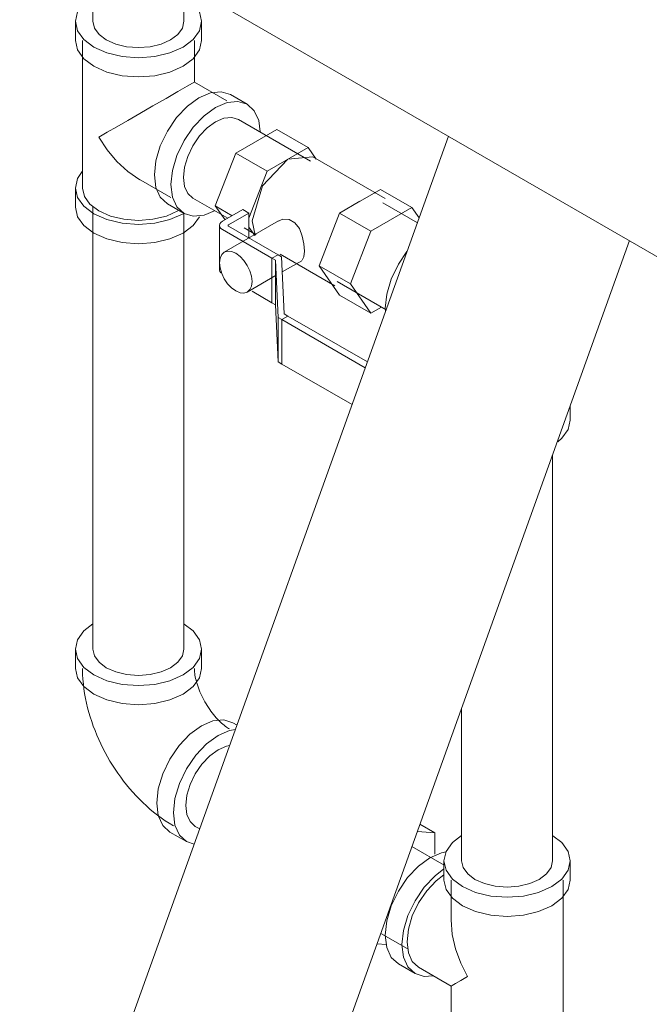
# Model space of a CAD drawing. Header units: centimetres. Extents: x -1589 to 108054, y -205274 to 31709.
# Tile 258 of 281: x 25475 to 25493, y 27557 to 27586. Entities that reach past the tile are written whole.
import ezdxf

# ---------------------------------------------------------------- set-up
doc = ezdxf.new("R2010")
doc.units = ezdxf.units.CM
doc.header["$LTSCALE"] = 0.01
doc.header["$MEASUREMENT"] = 0
doc.layers.add('P-PIPE', color=7, linetype='Continuous', lineweight=9)

msp = doc.modelspace()

# ---------------------------------------------------------------- linework, layer by layer
at = {"layer": 'P-PIPE', "color": 1, "true_color": 0xff0000}
for p, q in [((25358.71729, 27656.62958), (25498.60532, 27575.86518)), ((25487.58607, 27582.23897), (25476.11894, 27550.2935)), ((25481.7994, 27548.27026), (25492.89166, 27579.17141))]:
    msp.add_line(p, q, dxfattribs=at)
at = {"layer": 'P-PIPE', "color": 5, "true_color": 0x0000ff}
for p, q in [((25477.16069, 27588.24625), (25477.16069, 27585.60329)), ((25479.82769, 27585.60329), (25479.82769, 27586.70645)), ((25476.64419, 27585.60329), (25476.64419, 27585.03991)), ((25480.34419, 27585.03991), (25480.34419, 27585.60329)), ((25476.85419, 27585.03991), (25476.85419, 27582.87619)), ((25480.13419, 27583.82335), (25480.13419, 27585.03991)), ((25481.08903, 27583.27177), (25480.13445, 27583.82289)), ((25481.68193, 27583.17194), (25481.19403, 27583.45364)), ((25476.85419, 27582.87619), (25476.85419, 27580.71248)), ((25483.53608, 27581.50504), (25481.42368, 27582.72464)), ((25481.34905, 27581.73599), (25482.55114, 27582.43002)), ((25482.55114, 27582.43002), (25483.47037, 27581.89929)), ((25483.47037, 27581.89929), (25482.26829, 27581.20527)), ((25483.70617, 27581.56384), (25483.47037, 27581.89929)), ((25480.74801, 27580.1869), (25481.34905, 27581.73599)), ((25481.34905, 27581.73599), (25482.26829, 27581.20527)), ((25483.60683, 27581.62759), (25482.87405, 27581.55724)), ((25485.72815, 27580.40284), (25483.60683, 27581.62759)), ((25482.26829, 27581.20527), (25481.73301, 27579.82567)), ((25478.49445, 27580.98233), (25479.44903, 27580.43121)), ((25476.64419, 27580.71248), (25476.64419, 27580.14909)), ((25484.99065, 27580.32754), (25485.5917, 27580.67455)), ((25485.5917, 27580.67455), (25486.51093, 27580.14383)), ((25480.09018, 27580.41495), (25481.11157, 27579.82525)), ((25477.16069, 27580.14909), (25477.16069, 27567.18872)), ((25479.34403, 27580.24934), (25479.83193, 27579.96765)), ((25481.03379, 27579.78034), (25480.74801, 27580.1869)), ((25480.74801, 27580.1869), (25481.24299, 27579.90113)), ((25481.55624, 27580.08198), (25480.96015, 27579.73783)), ((25481.73301, 27579.97992), (25481.55624, 27580.08198)), ((25484.38961, 27579.98053), (25484.98595, 27580.32482)), ((25486.51093, 27580.14383), (25485.30885, 27579.4498)), ((25486.67301, 27579.69394), (25485.6574, 27580.2803)), ((25486.72512, 27579.83912), (25486.51093, 27580.14383)), ((25479.82769, 27567.18872), (25479.82769, 27579.96765)), ((25482.60536, 27579.75247), (25481.01155, 27578.83229)), ((25481.13692, 27579.63577), (25481.73301, 27579.97992)), ((25481.73301, 27579.25079), (25481.73301, 27579.97992)), ((25483.78857, 27578.43143), (25484.38961, 27579.98053)), ((25484.38961, 27579.98053), (25485.30885, 27579.4498)), ((25480.87228, 27579.61535), (25480.87228, 27578.30896)), ((25480.96015, 27579.49288), (25482.40971, 27578.65597)), ((25482.58649, 27578.75803), (25481.13692, 27579.59494)), ((25481.59257, 27579.54755), (25481.94423, 27579.34451)), ((25481.73301, 27579.56262), (25481.90305, 27579.32072)), ((25481.82635, 27579.74803), (25481.91911, 27579.33045)), ((25485.30885, 27579.4498), (25484.70781, 27577.90071)), ((25482.58649, 27578.75803), (25482.40971, 27578.65597)), ((25482.40971, 27578.65597), (25482.58649, 27578.75803)), ((25482.40971, 27578.65597), (25482.51578, 27578.59473)), ((25482.40971, 27578.65597), (25482.40971, 27577.34958)), ((25482.40971, 27577.34958), (25482.40971, 27578.65597)), ((25482.51578, 27578.59473), (25482.59144, 27576.91806)), ((25482.51578, 27578.59473), (25482.51578, 27577.28834)), ((25482.69256, 27578.69679), (25482.58649, 27578.75803)), ((25482.64696, 27578.7754), (25484.25315, 27577.84807)), ((25482.76822, 27577.02012), (25482.69256, 27578.69679)), ((25482.71247, 27578.25547), (25483.28036, 27578.58334)), ((25484.38961, 27577.57636), (25483.78857, 27578.43143)), ((25483.78857, 27578.43143), (25484.70781, 27577.90071)), ((25481.68655, 27577.66315), (25482.5357, 27578.15341)), ((25484.3239, 27577.97061), (25485.75733, 27577.14302)), ((25484.70781, 27577.90071), (25485.30885, 27577.04564)), ((25482.40971, 27577.34958), (25481.83057, 27577.68395)), ((25484.38961, 27577.57636), (25485.30885, 27577.04564)), ((25482.51578, 27577.28834), (25482.40971, 27577.34958)), ((25482.59144, 27575.61166), (25482.51578, 27577.28834)), ((25485.30885, 27577.04564), (25485.61743, 27577.2238)), ((25482.59144, 27576.91806), (25482.69751, 27576.85682)), ((25482.59144, 27576.91806), (25482.59144, 27575.61166)), ((25482.69751, 27576.85682), (25482.87428, 27576.95888)), ((25482.87428, 27576.95888), (25482.69751, 27576.85682)), ((25482.87428, 27576.95888), (25482.76822, 27577.02012)), ((25485.20765, 27575.61171), (25482.87428, 27576.95888)), ((25482.69751, 27576.85682), (25482.69751, 27575.55042)), ((25482.69751, 27576.85682), (25485.14696, 27575.44263)), ((25482.69751, 27576.85682), (25482.69751, 27575.55042)), ((25482.69751, 27575.55042), (25482.59144, 27575.61166)), ((25484.75852, 27574.3605), (25482.69751, 27575.55042)), ((25491.15314, 27573.90854), (25491.15314, 27574.32959)), ((25490.63664, 27560.98082), (25490.63664, 27572.89071)), ((25476.64419, 27567.18872), (25476.64419, 27566.62533)), ((25480.34419, 27566.62533), (25480.34419, 27567.18872)), ((25487.96964, 27565.4609), (25487.96964, 27560.98082)), ((25481.38471, 27564.96163), (25481.26474, 27565.0309)), ((25480.16089, 27561.99221), (25480.2917, 27561.91669)), ((25487.18581, 27561.80007), (25486.67203, 27561.84596)), ((25486.74658, 27562.05366), (25487.18581, 27561.80007)), ((25479.41474, 27561.8266), (25479.90264, 27561.54491)), ((25487.18581, 27561.17962), (25487.18581, 27561.80007)), ((25487.4625, 27560.85621), (25486.51344, 27561.40415)), ((25487.45314, 27560.98082), (25487.45314, 27560.41744)), ((25491.15314, 27560.41744), (25491.15314, 27560.98082)), ((25487.66314, 27560.41744), (25487.66314, 27559.20089)), ((25490.94314, 27558.25372), (25490.94314, 27560.41744)), ((25485.59776, 27558.85323), (25486.37365, 27558.40527)), ((25485.48863, 27558.54923), (25485.76648, 27558.52441)), ((25490.94314, 27556.09001), (25490.94314, 27558.25372)), ((25486.1154, 27557.95797), (25486.6033, 27557.67628)), ((25486.7083, 27557.85815), (25487.66288, 27557.30702)), ((25487.66314, 27557.30656), (25487.66314, 27556.09001))]:
    msp.add_line(p, q, dxfattribs=at)
for points in [[(25477.15928, 27586.34266, 0), (25476.89204, 27586.13734, 0), (25476.70722, 27585.87973, 0), (25476.64419, 27585.60329, 0), (25476.70722, 27585.32685, 0), (25476.89204, 27585.06924, 0), (25477.18604, 27584.84803, 0), (25477.56919, 27584.67829, 0), (25478.01537, 27584.57159, 0), (25478.49419, 27584.53519, 0), (25478.973, 27584.57159, 0), (25479.41919, 27584.67829, 0), (25479.80234, 27584.84803, 0)], [(25479.80234, 27584.84803, 0), (25480.09633, 27585.06924, 0), (25480.28115, 27585.32685, 0), (25480.34419, 27585.60329, 0), (25480.28115, 27585.87973, 0), (25480.09633, 27586.13734, 0), (25479.83127, 27586.34145, 0)], [(25477.55126, 27585.05889, 0), (25477.33934, 27585.21834, 0), (25477.20613, 27585.40403, 0), (25477.16069, 27585.60329, 0)], [(25479.82769, 27585.60329, 0), (25479.78225, 27585.40403, 0), (25479.64903, 27585.21834, 0), (25479.43711, 27585.05889, 0)], [(25479.80234, 27584.28465, 0), (25479.41919, 27584.11491, 0), (25478.973, 27584.0082, 0), (25478.49419, 27583.97181, 0), (25478.01537, 27584.0082, 0), (25477.56919, 27584.11491, 0), (25477.18604, 27584.28465, 0), (25476.89204, 27584.50586, 0), (25476.70722, 27584.76346, 0), (25476.64419, 27585.03991, 0)], [(25479.43711, 27585.05889, 0), (25479.16094, 27584.93654, 0), (25478.83932, 27584.85963, 0), (25478.49419, 27584.83339, 0), (25478.14905, 27584.85963, 0), (25477.82744, 27584.93654, 0), (25477.55126, 27585.05889, 0)], [(25480.34419, 27585.03991, 0), (25480.28115, 27584.76346, 0), (25480.09633, 27584.50586, 0), (25479.80234, 27584.28465, 0)], [(25479.65384, 27583.54572, 0), (25479.92114, 27583.70004, 0), (25480.07874, 27583.79104, 0), (25480.13361, 27583.82272, 0)], [(25477.33453, 27582.20666, 0), (25477.57872, 27582.34764, 0), (25477.86265, 27582.51158, 0), (25478.18349, 27582.69681, 0), (25478.53757, 27582.90124, 0), (25478.91701, 27583.12031, 0), (25479.30252, 27583.34288, 0), (25479.65384, 27583.54572, 0)], [(25480.26903, 27583.36201, 0), (25480.6076, 27583.50601, 0), (25480.9231, 27583.53727, 0), (25481.19403, 27583.45364, 0)], [(25479.34403, 27580.24934, 0), (25479.13614, 27580.44216, 0), (25479.00545, 27580.73101, 0), (25478.96088, 27581.09623, 0), (25479.00545, 27581.51292, 0), (25479.13614, 27581.95267, 0), (25479.34403, 27582.38554, 0), (25479.61495, 27582.78201, 0), (25479.93045, 27583.11506, 0), (25480.26903, 27583.36201, 0)], [(25482.06474, 27582.35866, 0), (25482.0205, 27582.69027, 0), (25481.88982, 27582.97913, 0), (25481.68193, 27583.17194, 0), (25481.411, 27583.25557, 0), (25481.0955, 27583.22432, 0), (25480.75693, 27583.08032, 0)], [(25480.75693, 27583.08032, 0), (25480.41836, 27582.83337, 0), (25480.10286, 27582.50032, 0), (25479.83193, 27582.10385, 0), (25479.62404, 27581.67098, 0), (25479.49336, 27581.23122, 0), (25479.44878, 27580.81454, 0), (25479.49336, 27580.44932, 0), (25479.62404, 27580.16046, 0), (25479.83193, 27579.96765, 0), (25480.10286, 27579.88402, 0), (25480.41836, 27579.91527, 0), (25480.72682, 27580.04242, 0)], [(25479.814, 27581.0254, 0), (25479.84613, 27581.32575, 0), (25479.94033, 27581.64273, 0), (25480.09018, 27581.95475, 0), (25480.28547, 27582.24052, 0), (25480.51288, 27582.4806, 0), (25480.75693, 27582.6586, 0)], [(25480.75693, 27582.6586, 0), (25481.00098, 27582.7624, 0), (25481.22839, 27582.78492, 0), (25481.42368, 27582.72464, 0)], [(25478.53777, 27580.95799, 0), (25478.18376, 27581.19594, 0), (25477.86286, 27581.49292, 0), (25477.5788, 27581.83343, 0), (25477.33453, 27582.20666, 0)], [(25482.86462, 27581.55179, 0), (25482.13183, 27580.776, 0), (25481.82635, 27579.74803, 0)], [(25476.84509, 27581.19643, 0), (25476.70722, 27580.98892, 0), (25476.64419, 27580.71248, 0), (25476.70722, 27580.43603, 0), (25476.89204, 27580.17843, 0), (25477.18604, 27579.95722, 0), (25477.56919, 27579.78748, 0), (25478.01537, 27579.68077, 0), (25478.49419, 27579.64438, 0), (25478.973, 27579.68077, 0), (25479.41919, 27579.78748, 0), (25479.80234, 27579.95722, 0)], [(25480.09018, 27580.41495, 0), (25479.94033, 27580.55394, 0), (25479.84613, 27580.76215, 0), (25479.814, 27581.0254, 0)], [(25476.85419, 27580.71248, 0), (25476.91007, 27580.46741, 0), (25477.07391, 27580.23905, 0), (25477.33453, 27580.04295, 0), (25477.67419, 27579.89248, 0), (25478.06972, 27579.79789, 0), (25478.49419, 27579.76562, 0), (25478.91865, 27579.79789, 0), (25479.31419, 27579.89248, 0), (25479.65384, 27580.04295, 0)], [(25479.80234, 27579.39383, 0), (25479.41919, 27579.22409, 0), (25478.973, 27579.11739, 0), (25478.49419, 27579.081, 0), (25478.01537, 27579.11739, 0), (25477.56919, 27579.22409, 0), (25477.18604, 27579.39383, 0), (25476.89204, 27579.61504, 0), (25476.70722, 27579.87265, 0), (25476.64419, 27580.14909, 0)], [(25480.28115, 27579.87265, 0), (25480.09633, 27579.61504, 0), (25479.80234, 27579.39383, 0)], [(25482.56814, 27579.72812, 0), (25482.73226, 27579.79977, 0), (25482.91482, 27579.79126, 0), (25483.08273, 27579.69436, 0), (25483.21194, 27579.52286, 0), (25483.29842, 27579.30672, 0), (25483.34803, 27579.07506, 0), (25483.36431, 27578.86009, 0)], [(25480.96015, 27579.73783, 0), (25480.91247, 27579.70196, 0), (25480.8825, 27579.66018, 0), (25480.87228, 27579.61535, 0), (25480.8825, 27579.57052, 0), (25480.91247, 27579.52875, 0), (25480.96015, 27579.49288, 0)], [(25481.13692, 27579.59494, 0), (25481.12898, 27579.60092, 0), (25481.12398, 27579.60788, 0), (25481.12228, 27579.61535, 0), (25481.12398, 27579.62282, 0), (25481.12898, 27579.62979, 0), (25481.13692, 27579.63577, 0)], [(25481.82635, 27577.97215, 0), (25481.81009, 27578.12419, 0), (25481.76241, 27578.28464, 0), (25481.68655, 27578.44258, 0), (25481.5877, 27578.58723, 0), (25481.47259, 27578.70875, 0), (25481.34905, 27578.79886, 0), (25481.22552, 27578.8514, 0), (25481.11041, 27578.8628, 0), (25481.01155, 27578.83229, 0), (25480.9357, 27578.76194, 0), (25480.88802, 27578.65654, 0), (25480.87176, 27578.52329, 0)], [(25483.36431, 27578.86009, 0), (25483.34803, 27578.69422, 0), (25483.29842, 27578.59661, 0)], [(25485.73472, 27577.09689, 0), (25485.73225, 27577.18677, 0), (25485.77683, 27577.60346, 0), (25485.90751, 27578.04322, 0), (25486.1154, 27578.47608, 0), (25486.36776, 27578.84921, 0)], [(25480.87176, 27578.52329, 0), (25480.88802, 27578.37125, 0), (25480.9357, 27578.2108, 0), (25481.01155, 27578.05287, 0), (25481.11041, 27577.90821, 0), (25481.22552, 27577.78669, 0), (25481.34905, 27577.69659, 0), (25481.47259, 27577.64404, 0), (25481.5877, 27577.63264, 0), (25481.68655, 27577.66315, 0), (25481.76241, 27577.73351, 0), (25481.81009, 27577.8389, 0), (25481.82635, 27577.97215, 0)], [(25480.91247, 27578.22236, 0), (25480.8825, 27578.26413, 0), (25480.87228, 27578.30896, 0), (25480.8825, 27578.35379, 0)], [(25491.15314, 27573.90854, 0), (25491.09011, 27573.6321, 0), (25490.90529, 27573.37449, 0), (25490.78862, 27573.27208, 0)], [(25477.15942, 27567.92817, 0), (25476.89204, 27567.72276, 0), (25476.70722, 27567.46516, 0), (25476.64419, 27567.18872, 0), (25476.70722, 27566.91227, 0), (25476.89204, 27566.65467, 0), (25477.18604, 27566.43346, 0), (25477.56919, 27566.26372, 0), (25478.01537, 27566.15701, 0), (25478.49419, 27566.12062, 0), (25478.973, 27566.15701, 0), (25479.41919, 27566.26372, 0), (25479.80234, 27566.43346, 0)], [(25479.80234, 27566.43346, 0), (25480.09633, 27566.65467, 0), (25480.28115, 27566.91227, 0), (25480.34419, 27567.18872, 0), (25480.28115, 27567.46516, 0), (25480.09633, 27567.72276, 0), (25479.83127, 27567.92688, 0)], [(25477.55126, 27566.64432, 0), (25477.33934, 27566.80377, 0), (25477.20613, 27566.98945, 0), (25477.16069, 27567.18872, 0)], [(25479.82769, 27567.18872, 0), (25479.78225, 27566.98945, 0), (25479.64903, 27566.80377, 0), (25479.43711, 27566.64432, 0)], [(25479.80234, 27565.87007, 0), (25479.41919, 27565.70033, 0), (25478.973, 27565.59363, 0), (25478.49419, 27565.55723, 0), (25478.01537, 27565.59363, 0), (25477.56919, 27565.70033, 0), (25477.18604, 27565.87007, 0), (25476.89204, 27566.09128, 0), (25476.70722, 27566.34889, 0), (25476.64419, 27566.62533, 0)], [(25479.51974, 27562.00847, 0), (25479.39817, 27562.08145, 0), (25479.27947, 27562.1582, 0), (25479.16354, 27562.23856, 0), (25479.05032, 27562.32234, 0), (25478.93974, 27562.40942, 0), (25478.83175, 27562.49964, 0), (25478.72633, 27562.59288, 0), (25478.62343, 27562.68904, 0), (25478.52306, 27562.78799, 0), (25478.42519, 27562.88962, 0), (25478.32984, 27562.99383, 0), (25478.23702, 27563.10053, 0), (25478.14674, 27563.2096, 0), (25478.05902, 27563.32095, 0), (25477.97391, 27563.43448, 0), (25477.89143, 27563.55009, 0), (25477.81162, 27563.66769, 0), (25477.73453, 27563.78718, 0), (25477.66019, 27563.90846, 0), (25477.58868, 27564.03145, 0), (25477.52002, 27564.15605, 0), (25477.45429, 27564.28216, 0), (25477.39154, 27564.40971, 0), (25477.33182, 27564.53859, 0), (25477.27521, 27564.66874, 0), (25477.22177, 27564.80007, 0), (25477.17157, 27564.93251, 0), (25477.12467, 27565.06598, 0), (25477.08117, 27565.20041, 0), (25477.04113, 27565.33575, 0), (25477.00465, 27565.47193, 0), (25476.97183, 27565.60891, 0), (25476.94275, 27565.74664, 0), (25476.91755, 27565.88508, 0), (25476.89633, 27566.0242, 0), (25476.87924, 27566.16398, 0), (25476.86643, 27566.30439, 0), (25476.85808, 27566.4454, 0), (25476.85437, 27566.58701, 0), (25476.85419, 27566.62533, 0)], [(25479.43711, 27566.64432, 0), (25479.16094, 27566.52197, 0), (25478.83932, 27566.44505, 0), (25478.49419, 27566.41882, 0), (25478.14905, 27566.44505, 0), (25477.82744, 27566.52197, 0), (25477.55126, 27566.64432, 0)], [(25480.34419, 27566.62533, 0), (25480.28115, 27566.34889, 0), (25480.09633, 27566.09128, 0), (25479.80234, 27565.87007, 0)], [(25481.15974, 27564.84903, 0), (25481.13369, 27564.86468, 0), (25481.10503, 27564.88323, 0), (25481.07406, 27564.9047, 0), (25481.04109, 27564.92911, 0), (25481.00643, 27564.95642, 0), (25480.97034, 27564.98658, 0), (25480.93309, 27565.01953, 0), (25480.89494, 27565.05518, 0), (25480.85614, 27565.09344, 0), (25480.8169, 27565.1342, 0), (25480.77745, 27565.17732, 0), (25480.73798, 27565.22269, 0), (25480.6987, 27565.27015, 0), (25480.65979, 27565.31955, 0), (25480.62141, 27565.37074, 0), (25480.58374, 27565.42355, 0), (25480.54692, 27565.47781, 0), (25480.51109, 27565.53334, 0), (25480.4764, 27565.58994, 0), (25480.44296, 27565.64744, 0), (25480.4109, 27565.70564, 0), (25480.38031, 27565.76433, 0), (25480.35129, 27565.8233, 0), (25480.32393, 27565.88235, 0), (25480.29831, 27565.94126, 0), (25480.27448, 27565.9998, 0), (25480.25251, 27566.05775, 0), (25480.23244, 27566.11487, 0), (25480.2143, 27566.17093, 0), (25480.19809, 27566.22568, 0), (25480.18384, 27566.27888, 0), (25480.17152, 27566.33027, 0), (25480.1611, 27566.3796, 0), (25480.15253, 27566.42661, 0), (25480.14575, 27566.47103, 0), (25480.14066, 27566.5126, 0), (25480.13715, 27566.55105, 0), (25480.13506, 27566.58611, 0), (25480.13422, 27566.61751, 0), (25480.13419, 27566.62533, 0)], [(25480.33974, 27564.93927, 0), (25480.67831, 27565.08327, 0), (25480.99381, 27565.11453, 0), (25481.26474, 27565.0309, 0)], [(25479.41474, 27561.8266, 0), (25479.20685, 27562.01942, 0), (25479.07616, 27562.30827, 0), (25479.03159, 27562.67349, 0), (25479.07616, 27563.09017, 0), (25479.20685, 27563.52993, 0), (25479.41474, 27563.9628, 0), (25479.68566, 27564.35927, 0), (25480.00116, 27564.69232, 0), (25480.33974, 27564.93927, 0)], [(25481.33748, 27564.83231, 0), (25481.16621, 27564.80158, 0), (25480.82764, 27564.65758, 0)], [(25480.82764, 27564.65758, 0), (25480.48907, 27564.41063, 0), (25480.17357, 27564.07757, 0), (25479.90264, 27563.68111, 0), (25479.69475, 27563.24824, 0), (25479.56407, 27562.80848, 0), (25479.51949, 27562.3918, 0), (25479.56407, 27562.02658, 0), (25479.69475, 27561.73772, 0), (25479.90264, 27561.54491, 0), (25480.12972, 27561.46658, 0)], [(25479.88471, 27562.60266, 0), (25479.91684, 27562.90301, 0), (25480.01104, 27563.21999, 0), (25480.16089, 27563.53201, 0), (25480.35618, 27563.81778, 0), (25480.58359, 27564.05785, 0), (25480.82764, 27564.23586, 0)], [(25480.82764, 27564.23586, 0), (25481.07169, 27564.33966, 0), (25481.16753, 27564.35878, 0)], [(25480.16089, 27561.99221, 0), (25480.01104, 27562.13119, 0), (25479.91684, 27562.33941, 0), (25479.88471, 27562.60266, 0)], [(25487.96839, 27561.72029, 0), (25487.701, 27561.51487, 0), (25487.51618, 27561.25727, 0), (25487.45314, 27560.98082, 0), (25487.51618, 27560.70438, 0), (25487.701, 27560.44677, 0), (25487.99499, 27560.22556, 0), (25488.37814, 27560.05582, 0), (25488.82433, 27559.94912, 0), (25489.30314, 27559.91272, 0), (25489.78196, 27559.94912, 0), (25490.22814, 27560.05582, 0), (25490.61129, 27560.22556, 0)], [(25490.61129, 27560.22556, 0), (25490.90529, 27560.44677, 0), (25491.09011, 27560.70438, 0), (25491.15314, 27560.98082, 0), (25491.09011, 27561.25727, 0), (25490.90529, 27561.51487, 0), (25490.64022, 27561.71898, 0)], [(25486.1154, 27557.95797, 0), (25485.90751, 27558.15078, 0), (25485.77683, 27558.43964, 0), (25485.73225, 27558.80486, 0), (25485.77683, 27559.22154, 0), (25485.90751, 27559.6613, 0), (25486.1154, 27560.09417, 0), (25486.38633, 27560.49064, 0), (25486.70183, 27560.82369, 0), (25487.0404, 27561.07064, 0)], [(25487.0404, 27561.07064, 0), (25487.37897, 27561.21464, 0), (25487.52016, 27561.2422, 0)], [(25488.36022, 27560.43642, 0), (25488.1483, 27560.59587, 0), (25488.01508, 27560.78156, 0), (25487.96964, 27560.98082, 0)], [(25490.63664, 27560.98082, 0), (25490.5912, 27560.78156, 0), (25490.45799, 27560.59587, 0), (25490.24607, 27560.43642, 0)], [(25487.45115, 27560.74156, 0), (25487.18973, 27560.542, 0), (25486.87423, 27560.20894, 0), (25486.6033, 27559.81248, 0), (25486.39542, 27559.37961, 0), (25486.26473, 27558.93985, 0), (25486.22016, 27558.52317, 0), (25486.26473, 27558.15795, 0), (25486.39542, 27557.86909, 0), (25486.6033, 27557.67628, 0), (25486.87423, 27557.59265, 0), (25487.12332, 27557.60837, 0)], [(25487.45233, 27560.57074, 0), (25487.22816, 27560.39857, 0), (25486.94848, 27560.10332, 0), (25486.7083, 27559.75185, 0), (25486.52401, 27559.36813, 0), (25486.40816, 27558.97829, 0), (25486.36865, 27558.6089, 0), (25486.40816, 27558.28514, 0), (25486.52401, 27558.02907, 0), (25486.7083, 27557.85815, 0)], [(25490.61129, 27559.66218, 0), (25490.22814, 27559.49244, 0), (25489.78196, 27559.38574, 0), (25489.30314, 27559.34934, 0), (25488.82433, 27559.38574, 0), (25488.37814, 27559.49244, 0), (25487.99499, 27559.66218, 0), (25487.701, 27559.88339, 0), (25487.51618, 27560.141, 0), (25487.45314, 27560.41744, 0)], [(25490.24607, 27560.43642, 0), (25489.96989, 27560.31407, 0), (25489.64828, 27560.23716, 0), (25489.30314, 27560.21093, 0), (25488.95801, 27560.23716, 0), (25488.63639, 27560.31407, 0), (25488.36022, 27560.43642, 0)], [(25491.15314, 27560.41744, 0), (25491.09011, 27560.141, 0), (25490.90529, 27559.88339, 0), (25490.61129, 27559.66218, 0)], [(25487.66372, 27559.25034, 0), (25487.69284, 27558.82466, 0), (25487.78962, 27558.39832, 0), (25487.94244, 27557.98223, 0), (25488.14349, 27557.5842, 0)], [(25488.14349, 27557.5842, 0), (25487.94244, 27557.46812, 0), (25487.78962, 27557.37989, 0), (25487.69284, 27557.32402, 0), (25487.66372, 27557.3072, 0)]]:
    msp.add_polyline3d(points, dxfattribs=at)

doc.saveas('drawing.dxf')
